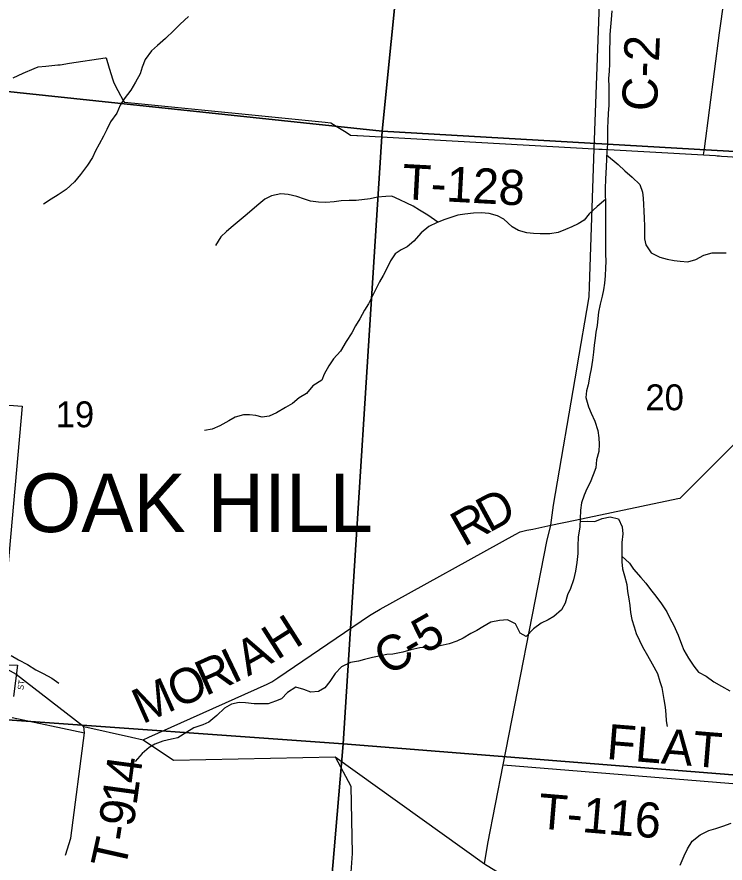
# Model space of a CAD drawing. Extents: x 1715311 to 2083412, y 146837 to 553079.
# Drawn here: x 1951779 to 1957824, y 325005 to 332227 of the extents above; entities that cross this region are included whole.
import ezdxf

# ---------------------------------------------------------------- set-up
doc = ezdxf.new("R2010")
doc.units = 0
for name, color, linetype in [('GM_X_City_Street_Text', 7, 'Continuous'), ('GM_X_Corporation', 7, 'Continuous'), ('GM_X_Corporation_Text', 7, 'Continuous'), ('GM_X_County_Road', 7, 'Continuous'), ('GM_X_County_Road_Text', 7, 'Continuous'), ('GM_X_Minor_River', 7, 'Continuous'), ('GM_X_Section', 7, 'Continuous'), ('GM_X_Section_Text', 7, 'Continuous'), ('GM_X_State_Route', 7, 'Continuous'), ('GM_X_Township_Road', 7, 'Continuous'), ('GM_X_Township_Road_Text', 7, 'Continuous'), ('GM_X_Township_ROW', 7, 'Continuous')]:
    doc.layers.add(name, color=color, linetype=linetype)

msp = doc.modelspace()

# ---------------------------------------------------------------- linework, layer by layer
at = {"layer": 'GM_X_Corporation'}
msp.add_lwpolyline([(1950320.6, 329018.6), (1951825, 328903.6), (1951624.9, 326700.7), (1951785, 326693.3), (1951751.5, 326426.1)], dxfattribs=at)
at = {"layer": 'GM_X_County_Road'}
for points in [[(1956560.9, 329238.5), (1956561.1, 329239.8), (1956660.9, 329821.7), (1956663.9, 329839.8), (1956666.9, 329926.3), (1956707.6, 331101.6), (1956750.6, 332342.3), (1956752, 332389.2), (1956764.3, 332446), (1956919.3, 333159.8)], [(1956335.4, 327888.1), (1956359, 328060.4), (1956560.9, 329238.5)], [(1956335.4, 327888.1), (1956544, 327931.9), (1957421, 328116.1), (1957440.6, 328120.2), (1957500.9, 328180.3), (1958471.5, 329148.4)], [(1952855.9, 326058), (1952904, 326079.5), (1953914.2, 326532.2), (1953955.2, 326550.6), (1954005.1, 326584.6), (1954789.9, 327118.2), (1954816, 327135.9), (1954880.4, 327171.6), (1956033.4, 327810.2), (1956075.3, 327833.5), (1956131.3, 327845.3), (1956182.8, 327856.1), (1956335.4, 327888.1)], [(1955769.4, 324997.5), (1955798.2, 325171.4), (1955929.3, 325842), (1956302.2, 327750.6), (1956335.4, 327888.1)]]:
    msp.add_lwpolyline(points, dxfattribs=at)
at = {"layer": 'GM_X_Minor_River'}
for points in [[(1953244, 332229.5), (1953173.9, 332165.8), (1953117.7, 332112), (1953047.6, 332044.3), (1952979.5, 331984.5), (1952927.4, 331938.7), (1952875.2, 331862.9), (1952849, 331797), (1952830.8, 331741), (1952792.6, 331669.1), (1952752.4, 331601.3), (1952694.2, 331527.5), (1952662, 331473.6), (1952631.8, 331405.7), (1952577.6, 331331.9), (1952547.4, 331266), (1952519.2, 331208), (1952481, 331140.1), (1952450.8, 331084.2), (1952424.6, 331026.3), (1952380.5, 330962.5), (1952322.2, 330882.7), (1952272.1, 330820.8), (1952200, 330755.1), (1952131.9, 330707.4), (1952071.9, 330671.6), (1952005.9, 330627.9)], [(1956855.9, 332279.7), (1956851.6, 332205.6), (1956845.4, 332143.6), (1956841.1, 332077.6), (1956838.9, 332025.6), (1956836.5, 331943.5), (1956836.3, 331893.5), (1956838, 331827.5), (1956835.7, 331763.4), (1956829.5, 331701.4), (1956831.2, 331631.3), (1956832.9, 331579.3), (1956830.7, 331523.3), (1956830.5, 331473.2), (1956826.2, 331403.2), (1956823.9, 331337.2), (1956819.7, 331279.2), (1956819.1, 331141.1), (1956814.8, 331085), (1956810.6, 331017), (1956808.2, 330945), (1956806, 330895), (1956803.8, 330842.9), (1956801.5, 330762.9), (1956801.2, 330710.8), (1956803, 330648.8), (1956802.4, 330526.7), (1956804.2, 330464.7), (1956803, 330204.5), (1956804.7, 330140.5), (1956802.5, 330084.4), (1956800.2, 330018.4), (1956794, 329954.4), (1956785.7, 329898.4), (1956773.5, 329844.4), (1956757.3, 329774.4), (1956743, 329708.4), (1956736.8, 329652.4), (1956732.5, 329592.4), (1956720.3, 329536.4), (1956714.1, 329486.4), (1956707.8, 329424.4), (1956699.6, 329364.4), (1956691.3, 329296.4), (1956681, 329224.3), (1956670.8, 329168.4), (1956654.5, 329086.4), (1956642.3, 329034.4), (1956636.1, 328978.4), (1956657.7, 328898.2), (1956679.4, 328846.1), (1956713, 328775.9)], [(1956812.6, 331049.8), (1956912.1, 330966.5), (1956967.7, 330912.2), (1957031.4, 330859.9), (1957096.9, 330795.6), (1957118.6, 330731.5), (1957124.4, 330681.4), (1957126.1, 330625.3), (1957129.9, 330569.3), (1957133.6, 330509.2), (1957137.3, 330441.2), (1957135.1, 330385.1), (1957134.8, 330333.1), (1957146.6, 330281), (1957194.2, 330212.8), (1957265.9, 330176.4), (1957329.7, 330160.1), (1957389.5, 330147.8), (1957441.3, 330143.6), (1957507.2, 330137.3), (1957575.1, 330157), (1957641.1, 330192.8), (1957715, 330214.4), (1957832.8, 330213.9)], [(1955371.3, 330475.3), (1955287.9, 330535.4), (1955214.3, 330577.8), (1955162.5, 330612), (1955108.8, 330636.3), (1955047, 330666.6), (1954979.3, 330696.9), (1954927.4, 330695.1), (1954857.5, 330687.4), (1954795.6, 330675.7), (1954675.8, 330660.2), (1954614, 330660.5), (1954546.1, 330656.8), (1954488.2, 330649), (1954416.4, 330643.4), (1954352.5, 330645.6), (1954284.7, 330653.9), (1954232.9, 330670.2), (1954167.2, 330694.5), (1954093.4, 330710.8), (1954031.6, 330717.1), (1953953.7, 330701.4), (1953895.7, 330671.7), (1953827.6, 330615.9), (1953745.5, 330544.2), (1953693.4, 330500.4), (1953625.3, 330442.7), (1953569.2, 330394.9), (1953519.2, 330351.1), (1953474.9, 330275.2)], [(1956802.4, 330669.3), (1956730.9, 330609.1), (1956664.8, 330545.3), (1956620.7, 330493.5), (1956570.7, 330461.7), (1956516.7, 330435.9), (1956460.7, 330412.2), (1956398.7, 330388.4), (1956326.8, 330374.7), (1956245, 330375.1), (1956189.2, 330379.3), (1956131.3, 330385.6), (1956061.6, 330403.9), (1956005.8, 330436.2), (1955934.3, 330500.6), (1955882.5, 330528.8), (1955810.8, 330549.1), (1955741, 330553.5), (1955675.1, 330551.7), (1955601.2, 330542.1), (1955543.3, 330534.3), (1955431.4, 330498.8), (1955365.4, 330473), (1955295.5, 330439.3), (1955229.4, 330383.6), (1955167.2, 330313.8), (1955109.1, 330266), (1955059.1, 330240.2), (1955009.1, 330204.5), (1954968.9, 330144.6), (1954942.8, 330090.7), (1954904.5, 330020.8), (1954874.4, 329966.9), (1954779.8, 329779.2), (1954745.6, 329723.3), (1954705.4, 329651.4), (1954669.2, 329589.5), (1954639, 329529.6), (1954590.8, 329457.8), (1954540.5, 329373.9), (1954482.4, 329308.1), (1954442.2, 329248.3), (1954402, 329178.4), (1954381.8, 329126.5), (1954305.8, 329078.8), (1954251.6, 329013), (1954189.6, 328975.2), (1954131.5, 328927.4), (1954071.5, 328893.7), (1953995.5, 328848), (1953933.5, 328820.2), (1953871.6, 328810.5), (1953819.8, 328824.7), (1953764, 328831), (1953712.1, 328831.2), (1953642.2, 328811.5), (1953588.1, 328779.7), (1953510.1, 328736), (1953446.2, 328708.3), (1953380.3, 328696.5)], [(1956713, 328775.9), (1956738.6, 328695.7), (1956746.3, 328633.6), (1956748.1, 328579.6), (1956745.8, 328517.6), (1956727.5, 328445.6), (1956719.3, 328377.6), (1956699.1, 328319.6), (1956672.8, 328253.7), (1956642.7, 328199.8), (1956620.5, 328145.8), (1956598.2, 328079.9), (1956590, 328015.9), (1956585.7, 327941.9), (1956583.4, 327875.8), (1956569, 327785.8), (1956566.7, 327711.8), (1956568.4, 327647.7), (1956558.1, 327569.7), (1956547.8, 327497.7), (1956529.5, 327423.7), (1956505.3, 327347.8), (1956479.1, 327293.9), (1956458.8, 327221.9), (1956426.7, 327166), (1956362.6, 327110.2), (1956312.5, 327080.5), (1956254.6, 327052.7), (1956188.5, 327003), (1956126.3, 326939.2), (1956074.6, 326967.4), (1956035, 327045.7), (1955967.3, 327080), (1955897.5, 327076.3), (1955823.6, 327060.6), (1955755.5, 327020.9), (1955705.5, 326991.1), (1955653.5, 326963.3), (1955589.5, 326925.6), (1955533.5, 326899.8), (1955469.6, 326876.1), (1955417.6, 326864.3), (1955351.7, 326850.6), (1955277.9, 326844.9), (1955218, 326843.1), (1955142.1, 326825.5), (1955074.1, 326803.8), (1954988.3, 326788.1), (1954936.4, 326786.3), (1954872.5, 326770.6), (1954814.5, 326758.9), (1954746.6, 326741.2), (1954694.7, 326729.4), (1954626.8, 326717.7), (1954550.8, 326680), (1954496.7, 326624.2), (1954450.5, 326554.3), (1954408.4, 326500.5), (1954354.3, 326468.7), (1954288.5, 326465), (1954228.7, 326487.3), (1954159, 326507.6), (1954088.9, 326461.8), (1954038.8, 326408), (1953986.8, 326386.2), (1953922.9, 326364.5), (1953861, 326362.8), (1953805.1, 326363), (1953731.4, 326373.4), (1953675.5, 326375.6), (1953609.6, 326361.9), (1953551.6, 326328.1), (1953485.5, 326264.3), (1953417.4, 326206.6), (1953365.4, 326184.8), (1953289.4, 326159.1), (1953229.4, 326123.4), (1953153.4, 326073.7), (1953097.5, 326061.9), (1953025.6, 326044.2), (1952957.6, 326020.5), (1952907.6, 325990.7), (1952847.5, 325938.9), (1952787.4, 325873.1)], [(1956584.9, 327920.2), (1956647.5, 327923.6), (1956713.3, 327919.3), (1956775.3, 327945), (1956843.2, 327960.7), (1956912.9, 327942.4), (1956944.6, 327874.2), (1956950.3, 327816.1), (1956942, 327742.1), (1956941.8, 327686.1), (1956943.5, 327630), (1956943.3, 327576), (1956949, 327515.9), (1956964.7, 327457.8), (1956984.3, 327381.7), (1956992.1, 327323.6), (1957001.8, 327261.5), (1957009.5, 327203.4), (1957017.2, 327143.4), (1957028.9, 327083.2), (1957046.6, 327021.1), (1957066.3, 326963), (1957092, 326904.8), (1957119.7, 326850.7), (1957161.3, 326776.4), (1957202.9, 326706.2), (1957246.4, 326621.9), (1957268.1, 326553.8), (1957283.9, 326503.7), (1957293.6, 326453.6), (1957301.4, 326401.5), (1957311.1, 326335.4), (1957318.8, 326273.4), (1957320.5, 326219.3), (1957328.3, 326169.2)], [(1956943.5, 327624), (1957009.1, 327563.7), (1957040.8, 327513.5), (1957104.3, 327443.2), (1957148, 327392.9), (1957187.7, 327340.7), (1957233.4, 327282.5), (1957281, 327216.2), (1957326.6, 327148), (1957356.2, 327089.8), (1957384, 327039.6), (1957423.5, 326951.4), (1957453.1, 326873.2), (1957470.8, 326823.1), (1957510.4, 326752.9), (1957556, 326684.6), (1957597.7, 326634.4), (1957661.4, 326600.1), (1957727.1, 326551.7), (1957792.8, 326515.4), (1957864.4, 326475.1)], [(1951729.8, 326776.3), (1951793.5, 326740), (1951869.1, 326699.7), (1951940.8, 326655.3), (1952002.5, 326623), (1952078.1, 326582.7), (1952137.8, 326540.4)], [(1957440.9, 324987.9), (1957473.2, 325065.8), (1957503.4, 325127.7), (1957541.6, 325191.6), (1957611.7, 325245.3), (1957685.7, 325283), (1957745.6, 325300.7), (1957803.5, 325318.5), (1957875.5, 325344.2)]]:
    msp.add_lwpolyline(points, dxfattribs=at)
at = {"layer": 'GM_X_Section'}
for points in [[(1949642.3, 337194.4), (1955440.9, 336668.5), (1954897.2, 331252.1), (1949146.7, 331860), (1949380.3, 334200.2)], [(1955440.9, 336668.5), (1961151.5, 336190.7), (1960667.9, 330918.2), (1954897.2, 331252.1)], [(1949146.7, 331860), (1954897.2, 331252.1), (1954563.6, 326023.5), (1948672.9, 326443.5), (1948878.6, 328789.8)], [(1960667.9, 330918.2), (1960176.2, 325575.7), (1954563.6, 326023.5), (1954897.2, 331252.1)], [(1948672.9, 326443.5), (1954563.6, 326023.5), (1954105.8, 320629), (1948197.3, 321127.1), (1948406.9, 323469.3)], [(1954563.6, 326023.5), (1960176.2, 325575.7), (1959744.5, 320189.1), (1954105.8, 320629)]]:
    msp.add_lwpolyline(points, close=True, dxfattribs=at)
at = {"layer": 'GM_X_State_Route'}
for points in [[(1951663.4, 326676), (1951773.2, 326616.9), (1952350.8, 326170.9), (1952758, 326079.9)], [(1952758, 326079.9), (1952855.9, 326058), (1953116, 325883.6), (1954496.8, 325911.9), (1955769.4, 324997.5), (1958874.9, 323084.4), (1959307.8, 322840.8), (1960540.6, 322714.5), (1961879.5, 321752.1), (1962403.9, 321517.6), (1963838.9, 321035.1), (1963965.3, 320991.3), (1964281.5, 320971.3), (1965388.2, 320901.5), (1965711.6, 320881), (1966211.2, 320756.8), (1966668.3, 320492.4), (1967805.6, 319697)]]:
    msp.add_lwpolyline(points, dxfattribs=at)
at = {"layer": 'GM_X_Township_Road'}
for points in [[(1957640.2, 331049.1), (1957647.1, 331101.1), (1957777.4, 332090.7), (1957814.9, 332374.7)], [(1954680.4, 331215.6), (1954685.3, 331215.3), (1954736.3, 331212.5), (1956707.6, 331101.6), (1956745.1, 331099.5)], [(1956745.1, 331099.5), (1956774.1, 331097.8), (1957640.2, 331049.1), (1957742.1, 331043.3), (1957756.9, 331042.4), (1957777.4, 331041)], [(1951737.5, 326247.8), (1952357.4, 326115.4)], [(1952194.4, 325072.3), (1952238.6, 325217.8), (1952357.4, 326115.4), (1952350.8, 326170.9)], [(1955929.3, 325842), (1958765, 325613.2), (1958792.7, 325611), (1960510.4, 325472.3), (1960578.2, 325466.8)]]:
    msp.add_lwpolyline(points, dxfattribs=at)
at = {"layer": 'GM_X_Township_ROW'}
for points in [[(1951747.2, 331707.2), (1951834, 331745.8), (1951927.3, 331787.2), (1951959.4, 331801.5), (1952026, 331807.8), (1952127.6, 331817.4), (1952149.6, 331819.5), (1952228.7, 331831.3), (1952531.5, 331876.5), (1952540, 331877.7), (1952567.5, 331788.3), (1952597.5, 331690.8), (1952606, 331663.3), (1952640.6, 331598.7), (1952688.8, 331508.8), (1952694.1, 331498.9), (1952784.5, 331489.9), (1954409.3, 331327.8), (1954459.7, 331322.8), (1954503.3, 331295.8), (1954590.1, 331242), (1954627.9, 331218.6), (1954680.4, 331215.6)], [(1957777.4, 331041), (1957792.8, 331039.9), (1957843.9, 331036.4), (1958302.1, 331004.8), (1958337.6, 331002.4), (1958403.9, 330997.7), (1959065.7, 330952), (1959118.3, 330948.2)], [(1954496.8, 325911.9), (1954628.6, 325661.8), (1954641.8, 325086.9), (1954628.5, 324926.8), (1954566.3, 324733.6), (1954540.1, 324628.3)]]:
    msp.add_lwpolyline(points, dxfattribs=at)

# ---------------------------------------------------------------- texts
at = {"layer": 'GM_X_City_Street_Text'}
msp.add_text('ST', height=50, rotation=82.86488, dxfattribs=at).set_placement((1951834.2, 326479.6))
at = {"layer": 'GM_X_Corporation_Text'}
msp.add_text('OAK HILL', height=500, rotation=0.00001, dxfattribs=at).set_placement((1951808.6, 327829.7))
at = {"layer": 'GM_X_County_Road_Text'}
for s, rotation, p in [('C-2', 87.71064, (1957242.2, 331418.3)), ('D', 28.57906, (1955808.2, 327821)), ('R', 29.35371, (1955594.4, 327700.7)), ('H', 32.48398, (1953998.4, 326733.3)), ('5', 29.50799, (1955261, 326785.9)), ('C', 31.45843, (1954946.6, 326596.7)), ('A', 29.1022, (1953751.2, 326595)), ('-', 30.16991, (1955155.2, 326724.4)), ('I', 25.72043, (1953623, 326532.7)), ('R', 24.02954, (1953389.2, 326428.3)), ('O', 24.02954, (1953148.1, 326320.8)), ('M', 24.02954, (1952850.7, 326188.2))]:
    msp.add_text(s, height=300, rotation=rotation, dxfattribs=at).set_placement(p)
at = {"layer": 'GM_X_Section_Text'}
for s, p in [('20', (1957143.8, 328869.8)), ('19', (1952110.2, 328724.6))]:
    msp.add_text(s, height=221, rotation=0.00001, dxfattribs=at).set_placement(p)
at = {"layer": 'GM_X_Township_Road_Text'}
for s, rotation, p in [('T-128', 356.91417, (1955060.9, 330672.8)), ('FLAT', 355.30557, (1956805.8, 325894)), ('4', 82.29315, (1952825, 325674.1)), ('1', 82.18316, (1952799.8, 325490.4)), ('T-116', 355.23574, (1956220.5, 325301.4)), ('9', 81.77521, (1952773, 325305.2)), ('-', 81.10798, (1952753.4, 325179.7)), ('T', 77.40146, (1952700.5, 324939.9))]:
    msp.add_text(s, height=300, rotation=rotation, dxfattribs=at).set_placement(p)

doc.saveas('drawing.dxf')
